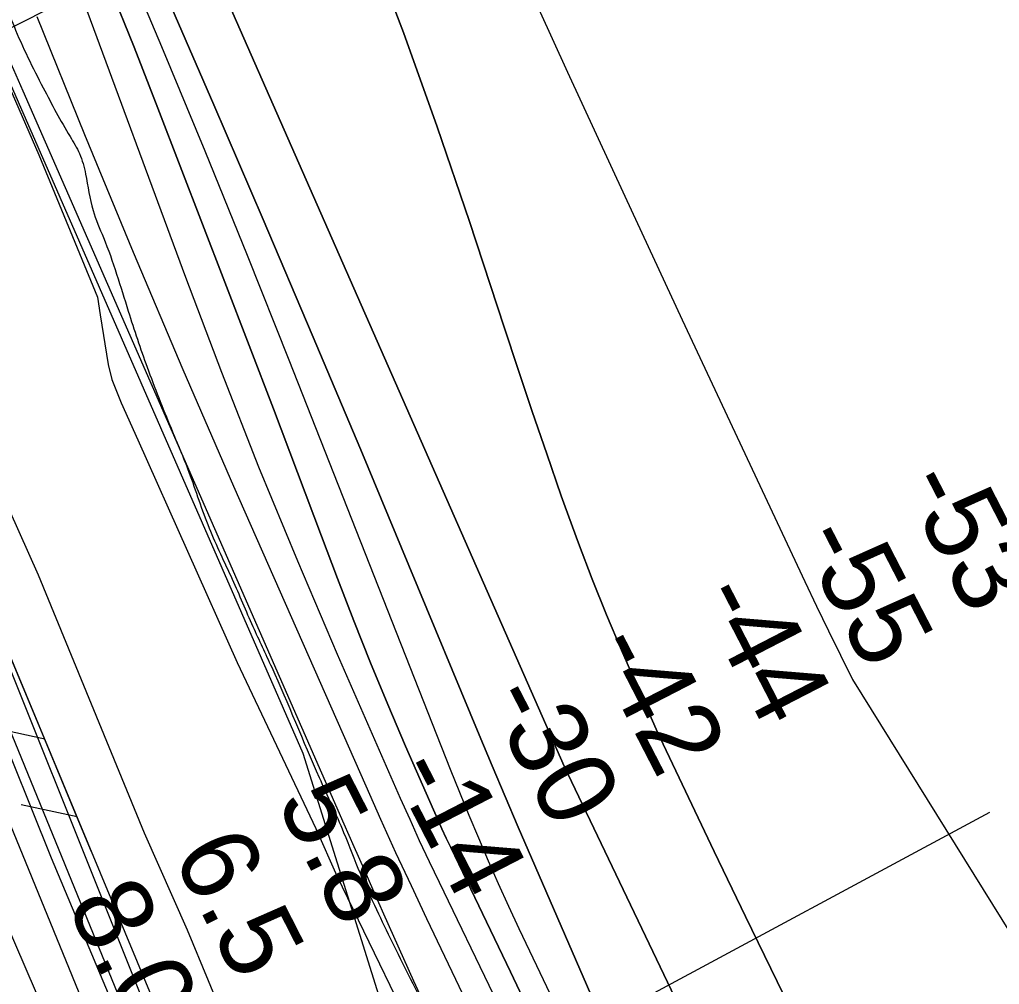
# Model space of a CAD drawing. Extents: x 3684037 to 3722149, y 433263 to 459021.
# Drawn here: x 3708544 to 3709382, y 440116 to 440941 of the extents above; entities that cross this region are included whole.
import ezdxf

# ---------------------------------------------------------------- set-up
doc = ezdxf.new("R2010")
doc.units = 0
for name, color, linetype in [('V-FLOD-BASE', 7, 'Continuous'), ('V-GRID-MAJR', 7, 'Continuous'), ('V-LEVE-TOET', 7, 'Continuous'), ('V-RIVR-EDGE', 7, 'Continuous'), ('V-RIVR-RANG', 7, 'Continuous'), ('V-RRAP-FSHR', 7, 'Continuous'), ('V-SITE-VEGE', 7, 'Continuous'), ('V-SURV-LINE', 7, 'Continuous'), ('V-TOPO-DPTH', 7, 'Continuous'), ('V-TOPO-MAJR', 7, 'Continuous'), ('V-TOPO-MINR', 7, 'Continuous'), ('V-TOPO-WATR', 7, 'Continuous'), ('V-UTIL-IDEN', 7, 'Continuous')]:
    doc.layers.add(name, color=color, linetype=linetype)

msp = doc.modelspace()

# ---------------------------------------------------------------- linework, layer by layer
at = {"layer": 'V-FLOD-BASE'}
msp.add_lwpolyline([(3708655.95, 440022.85), (3708571.1, 440224.44), (3708471.12, 440472.95), (3708336.85, 440799.67), (3708227.57, 441069.62), (3708110.16, 441351.73), (3708024.13, 441566.07), (3707971.18, 441738.14), (3707949.65, 441811.72)], dxfattribs=at)
at = {"layer": 'V-GRID-MAJR'}
msp.add_spline([(3709426.74, 438923.75), (3709355.37, 444981.09), (3709283.97, 451041.51), (3709212.57, 457101.93), (3709212.53, 457105.01)], degree=3, dxfattribs=at)
at = {"layer": 'V-LEVE-TOET'}
for points in [[(3708673.27, 440042.99), (3708471.01, 440548.15), (3708329.45, 440893.4)], [(3708256.78, 440826.37), (3708424.17, 440419.71), (3708582.1, 440053.53)]]:
    msp.add_lwpolyline(points, dxfattribs=at)
at = {"layer": 'V-RIVR-EDGE'}
msp.add_spline([(3705459.26, 448025.43), (3705478.18, 447991.02), (3705490.65, 447962.68), (3705497.89, 447946.89), (3705515.2, 447915.31), (3705550.22, 447853.76), (3705577.2, 447806.38), (3705592.09, 447777.23), (3705613.01, 447735.52), (3705627.09, 447702.74), (3705648.41, 447660.63), (3705670.94, 447613.26), (3705688.64, 447575.61), (3705703.12, 447542.82), (3705728.05, 447487.77), (3705750.16, 447433.12), (3705764.23, 447399.52), (3705787.56, 447350.54), (3705800.43, 447321.8), (3705823.77, 447277.66), (3705853.13, 447212.89), (3705867.2, 447179.7), (3705884.51, 447148.52), (3705906.22, 447095.49), (3705936, 447039.61), (3705952.47, 446996.31), (3705954.47, 446986.6), (3705964.51, 446959.07), (3705978.19, 446928.31), (3706001.93, 446883.77), (3706017.22, 446850.17), (3706031.3, 446824.25), (3706060.3, 446774.85), (3706084.87, 446736.78), (3706095.75, 446723.41), (3706096.15, 446720.17), (3706091.28, 446714.52), (3706089.66, 446713.31), (3706090.46, 446708.86), (3706096.11, 446705.61), (3706102.98, 446703.57), (3706108.63, 446696.69), (3706116.28, 446683.32), (3706129.96, 446657.01), (3706163.36, 446591.82), (3706169.39, 446575.63), (3706187.09, 446537.58), (3706212.81, 446473.62), (3706230.09, 446432.33), (3706247.4, 446398.32), (3706265.12, 446371.19), (3706278.81, 446345.27), (3706293.68, 446309.65), (3706314.59, 446262.29), (3706333.51, 446225.85), (3706356.04, 446180.1), (3706380.19, 446133.54), (3706396.28, 446102.36), (3706412.79, 446074.82), (3706429.69, 446038.79), (3706446.98, 445997.91), (3706455.38, 445962.3), (3706478.24, 445886.22), (3706492.71, 445852.22), (3706510.4, 445809.72), (3706528.1, 445771.66), (3706558.26, 445705.27), (3706582.81, 445657.09), (3706597.69, 445624.3), (3706628.26, 445558.31), (3706659.61, 445483.02), (3706677.69, 445432.84), (3706696.97, 445381.03), (3706750.05, 445262.42), (3706782.63, 445193.19), (3706806.77, 445141.78), (3706827.68, 445093.6), (3706850.97, 445029.25), (3706864.2, 444984.33), (3706871.8, 444949.54), (3706889.46, 444896.93), (3706899.9, 444865.77), (3706912.35, 444832.17), (3706928.85, 444798.16), (3706942.54, 444773.46), (3706966.27, 444725.28), (3706990.42, 444679.53), (3707016.98, 444624.47), (3707033.86, 444586.01), (3707080.51, 444481.98), (3707095.38, 444444.74), (3707112.27, 444405.07), (3707123.13, 444381.18), (3707171.39, 444273.5), (3707203.15, 444200.64), (3707218.02, 444163.8), (3707250.2, 444096.19), (3707257.43, 444074.34), (3707269.88, 444041.55), (3707288.36, 443990.56), (3707304.03, 443950.08), (3707342.97, 443837.97), (3707365.86, 443772.01), (3707378.69, 443728.71), (3707379.87, 443714.15), (3707381.06, 443702.82), (3707387.47, 443682.18), (3707398.33, 443657.08), (3707418.05, 443619.03), (3707438.98, 443578.54), (3707454.25, 443542.11), (3707473.14, 443492.73), (3707483.18, 443464.39), (3707531.06, 443368.04), (3707542.73, 443344.96), (3707550.76, 443323.91), (3707556.78, 443302.46), (3707556.76, 443297.61), (3707558.76, 443289.12), (3707568.43, 443273.32), (3707583.72, 443244.57), (3707593.78, 443221.9), (3707598.21, 443213.4), (3707609.51, 443204.88), (3707611.91, 443195.17), (3707611.87, 443180.61), (3707615.48, 443168.07), (3707621.91, 443150.26), (3707634.38, 443126.78), (3707648.07, 443102.08), (3707655.3, 443081.84), (3707660.54, 443073.33), (3707674.23, 443051.47), (3707678.64, 443034.07), (3707682.63, 443015.46), (3707689.47, 442998.45), (3707701.92, 442964.46), (3707713.96, 442928.44), (3707721.18, 442903.35), (3707726.4, 442888.78), (3707738.08, 442871.77), (3707743.71, 442857.2), (3707744.49, 442845.06), (3707747.27, 442826.05), (3707753.71, 442815.52), (3707762.98, 442801.35), (3707770.21, 442783.94), (3707772.59, 442762.1), (3707776.17, 442738.23), (3707779.76, 442720.03), (3707786.59, 442702.62), (3707805.5, 442663.35), (3707822.8, 442627.32), (3707832.03, 442599.39), (3707839.25, 442573.9), (3707845.68, 442561.35), (3707852.54, 442552.44), (3707860.19, 442541.9), (3707869.47, 442530.56), (3707886.39, 442507.87), (3707898.86, 442479.94), (3707916.14, 442434.61), (3707928.58, 442395.76), (3707943.44, 442356.5), (3707965.58, 442316.41), (3707989.73, 442269.04), (3708009.84, 442227.74), (3708024.72, 442192.53), (3708061.32, 442114.39), (3708074.2, 442088.48), (3708094.31, 442045.57), (3708116.02, 441996.58), (3708126.06, 441968.25), (3708137.69, 441927.79), (3708147.33, 441899.46), (3708157.76, 441868.3), (3708179.06, 441812.44), (3708203.96, 441746.87), (3708227.69, 441693.84), (3708249.81, 441646.07), (3708265.1, 441615.3), (3708271.52, 441595.87), (3708278.37, 441582.11), (3708308.11, 441508.44), (3708330.63, 441457.84), (3708349.91, 441405.22), (3708369.56, 441340.07), (3708384.01, 441295.55), (3708395.26, 441268.43), (3708411.76, 441234.83), (3708423.42, 441209.33), (3708441.12, 441169.65), (3708458.42, 441135.24), (3708469.27, 441110.55), (3708475.29, 441089.1), (3708486.95, 441061.57), (3708507.06, 441017.45), (3708523.54, 440978.59), (3708539.2, 440935.69), (3708564.14, 440883.06), (3708587.09, 440841.35), (3708595.14, 440826.77), (3708600.35, 440809.37), (3708606.75, 440778.22), (3708615.59, 440755.15), (3708636.86, 440692.01), (3708652.92, 440644.26), (3708673.41, 440592.04), (3708688.69, 440554.4), (3708705.96, 440506.64), (3708725.66, 440462.92), (3708743.35, 440422.44), (3708759.44, 440387.62), (3708800.05, 440293.31), (3708820.96, 440246.35), (3708835.03, 440211.54), (3708849.1, 440180.36), (3708876.06, 440124.9), (3708892.16, 440093.72), (3708912.28, 440054.85), (3708922.33, 440030.97), (3708931.96, 439999.81), (3708939.18, 439978.77), (3708948.02, 439954.08), (3708952.41, 439931.83), (3708956, 439911.6), (3708960.02, 439899.46), (3708969.65, 439870.32), (3708986.94, 439829.84), (3708999.38, 439794.22), (3709014.65, 439755.37), (3709034.75, 439705.18), (3709046.8, 439671.58), (3709063.28, 439633.13), (3709075.77, 439614.5), (3709093.1, 439592.62), (3709106, 439574.39), (3709121.71, 439548.87), (3709151.47, 439484.1), (3709171.6, 439447.25), (3709197.38, 439407.56), (3709211.05, 439376.8), (3709222.31, 439350.08), (3709240.4, 439308.79), (3709252.87, 439281.67), (3709266.15, 439254.94), (3709270.98, 439245.63), (3709296.34, 439199.88), (3709313.22, 439158.99), (3709331.31, 439114.87), (3709341.34, 439082.5), (3709360.25, 439046.46), (3709378.76, 439008.81), (3709407.72, 438944.44), (3709416.41, 438923.63)], degree=3, dxfattribs=at)
at = {"layer": 'V-RIVR-RANG'}
for p, q in [((3708319.11, 440825.27), (3708998.13, 441166.64)), ((3708704.04, 439903.78), (3709373.47, 440263.59))]:
    msp.add_line(p, q, dxfattribs=at)
at = {"layer": 'V-RRAP-FSHR'}
for p, q in [((3708565.4, 440326.16), (3708517.71, 440336.66)), ((3708565.4, 440326.16), (3708517.71, 440336.66)), ((3708593.11, 440259.58), (3708545.42, 440270.07)), ((3708593.11, 440259.58), (3708545.42, 440270.07))]:
    msp.add_line(p, q, dxfattribs=at)
for points in [[(3707275.15, 443771.41), (3708786.04, 440314.04), (3709222.09, 438921.37)], [(3709200.43, 438921.23), (3709188.2, 438975.89), (3709081.99, 439212.06), (3708987.1, 439411.84), (3708916.31, 439573.43), (3708676.39, 440059.42), (3708454.74, 440592.12), (3708052.68, 441579.78), (3707944.37, 441937.21), (3707632.81, 442977.51), (3707556.24, 443134.01), (3707319.72, 443635.88)], [(3708565.56, 440325.77), (3708537.86, 440392.36)], [(3708593.27, 440259.18), (3708565.56, 440325.77)], [(3708605.53, 440229.73), (3708593.27, 440259.19)]]:
    msp.add_lwpolyline(points, dxfattribs=at)
at = {"layer": 'V-SITE-VEGE'}
for points in [[(3708511.67, 440937.11), (3708560.39, 440825.79), (3708610.62, 440704), (3708612.88, 440689.05), (3708619.66, 440646.45), (3708622.66, 440633.75), (3708630.91, 440613.58), (3708645.15, 440582.2), (3708729.85, 440391.68), (3708797.29, 440249.74), (3708815.28, 440209.39), (3708896.96, 440040.55)], [(3708724.24, 440073.98), (3708705.5, 440119.56), (3708687.51, 440162.9), (3708650.78, 440245.82), (3708560.07, 440466.23), (3708486.62, 440630.6)]]:
    msp.add_lwpolyline(points, dxfattribs=at)
at = {"layer": 'V-SURV-LINE'}
for points in [[(3708038.75, 441548.75), (3708670.04, 440004.86)], [(3708642.27, 439993.5), (3708010.98, 441537.39)]]:
    msp.add_lwpolyline(points, dxfattribs=at)
at = {"layer": 'V-TOPO-DPTH'}
for points in [[(3709423.34, 439272.62), (3709379.76, 439358.97), (3709304.36, 439511.24), (3709299.16, 439521.82), (3709294.01, 439532.41), (3709288.92, 439543.04), (3709283.87, 439553.69), (3709216.62, 439696.73), (3709178.35, 439779.08), (3709140.57, 439861.66), (3709103.53, 439944.57), (3709066.99, 440027.7), (3708981.45, 440224.68), (3708970.15, 440250.9), (3708958.93, 440277.15), (3708947.85, 440303.46), (3708936.85, 440329.81), (3708876.82, 440474.68), (3708835.64, 440573.39), (3708794.14, 440671.96), (3708752.17, 440770.34), (3708709.87, 440868.57), (3708595.78, 441131.81)], [(3708595.78, 441131.81), (3708709.87, 440868.57), (3708752.17, 440770.34), (3708794.14, 440671.96), (3708835.64, 440573.39), (3708876.82, 440474.68), (3708936.85, 440329.81), (3708947.85, 440303.46), (3708958.93, 440277.15), (3708970.15, 440250.9), (3708981.45, 440224.68), (3709066.99, 440027.7), (3709103.53, 439944.57), (3709140.57, 439861.66), (3709178.35, 439779.08), (3709216.62, 439696.73), (3709283.87, 439553.69), (3709288.92, 439543.04), (3709294.01, 439532.41), (3709299.16, 439521.82), (3709304.36, 439511.24), (3709379.76, 439358.97), (3709423.34, 439272.62)], [(3709705.85, 438927), (3709684.1, 438964.56), (3709628.43, 439062.95), (3709574.27, 439162.19), (3709521.11, 439261.98), (3709383.46, 439525.17), (3709372.55, 439546.29), (3709361.8, 439567.49), (3709351.28, 439588.8), (3709340.91, 439610.19), (3709009.52, 440303.11), (3708669.69, 441075.33)], [(3708669.69, 441075.33), (3709009.52, 440303.11), (3709340.91, 439610.19), (3709351.28, 439588.8), (3709361.8, 439567.49), (3709372.55, 439546.29), (3709383.46, 439525.17), (3709521.11, 439261.98), (3709574.27, 439162.19), (3709628.43, 439062.95), (3709684.1, 438964.56), (3709705.85, 438927)], [(3709219.03, 440063.53), (3709191.63, 440118.89), (3709164.63, 440174.45), (3709137.88, 440230.13), (3709091.42, 440327.78), (3709088.14, 440334.76), (3709084.92, 440341.75), (3709081.76, 440348.78), (3709078.66, 440355.84), (3709058.57, 440402.14), (3709045.78, 440432.49), (3709033.42, 440463.01), (3709021.72, 440493.78), (3709010.44, 440524.72), (3709007.06, 440534.31), (3708994.55, 440570.22), (3708982.2, 440606.18), (3708970.09, 440642.23), (3708958.14, 440678.33), (3708928.55, 440768.76), (3708901, 440849.78), (3708872.23, 440930.34), (3708841.62, 441010.22)], [(3708841.62, 441010.22), (3708872.23, 440930.34), (3708901, 440849.78), (3708928.55, 440768.76), (3708958.14, 440678.33), (3708970.09, 440642.23), (3708982.2, 440606.18), (3708994.55, 440570.22), (3709007.06, 440534.31), (3709010.44, 440524.72), (3709021.72, 440493.78), (3709033.42, 440463.01), (3709045.78, 440432.49), (3709058.57, 440402.14), (3709078.66, 440355.84), (3709081.76, 440348.78), (3709084.92, 440341.75), (3709088.14, 440334.76), (3709091.42, 440327.78), (3709137.88, 440230.13), (3709164.63, 440174.45), (3709191.63, 440118.89), (3709219.03, 440063.53)], [(3708621.14, 440969.53), (3708641.8, 440917.71), (3708662.12, 440865.76), (3708719.48, 440716.99), (3708740.3, 440662.76), (3708761.02, 440608.5), (3708781.6, 440554.19), (3708802.07, 440499.83), (3708815.73, 440463.44), (3708829.6, 440427.37), (3708843.85, 440391.46), (3708858.67, 440355.78), (3708873.88, 440320.26), (3708897.82, 440265.57), (3708901.38, 440257.53), (3708905.01, 440249.51), (3708908.71, 440241.54), (3708912.47, 440233.58), (3708963.48, 440127.1), (3708992.81, 440065.93)], [(3708992.81, 440065.93), (3708963.48, 440127.1), (3708912.47, 440233.58), (3708908.71, 440241.54), (3708905.01, 440249.51), (3708901.38, 440257.53), (3708897.82, 440265.57), (3708873.88, 440320.26), (3708858.67, 440355.78), (3708843.85, 440391.46), (3708829.6, 440427.37), (3708815.73, 440463.44), (3708802.07, 440499.83), (3708781.6, 440554.19), (3708761.02, 440608.5), (3708740.3, 440662.76), (3708719.48, 440716.99), (3708662.12, 440865.76), (3708641.8, 440917.71), (3708621.14, 440969.53)], [(3708558.78, 440944.08), (3708599.49, 440843.14), (3708640.95, 440742.51), (3708683.53, 440642.35), (3708726.86, 440542.5), (3708839.84, 440286.11), (3708852.55, 440257.62), (3708865.43, 440229.21), (3708878.57, 440200.91), (3708891.89, 440172.7), (3709101.43, 439733.82), (3709120.67, 439693.6), (3709139.96, 439653.41), (3709159.32, 439613.26), (3709178.73, 439573.12), (3709198.14, 439532.99), (3709217.52, 439492.84), (3709236.83, 439452.67)]]:
    msp.add_lwpolyline(points, dxfattribs=at)
at = {"layer": 'V-TOPO-MAJR'}
msp.add_lwpolyline([(3708570.13, 442239.12), (3708725.8, 441591.06), (3708730.16, 441572.42), (3708735.85, 441554.01), (3708804.18, 441369.03), (3708813.07, 441345.67), (3708822.26, 441322.44), (3708831.91, 441299.39), (3708841.86, 441276.47), (3708916.48, 441109.03), (3708964.27, 441002.62), (3709012.46, 440896.39), (3709061.25, 440790.44), (3709110.45, 440684.67), (3709215.31, 440460.89), (3709225.28, 440439.86), (3709235.38, 440418.89), (3709245.67, 440398.02), (3709256.09, 440377.21), (3710154.67, 438932.22)], dxfattribs=at)
at = {"layer": 'V-TOPO-MINR'}
for points in [[(3708595.78, 441131.81), (3708709.87, 440868.57), (3708752.17, 440770.34), (3708794.14, 440671.96), (3708835.64, 440573.39), (3708876.82, 440474.68), (3708936.85, 440329.81), (3708947.85, 440303.46), (3708958.93, 440277.15), (3708970.15, 440250.9), (3708981.45, 440224.68), (3709066.99, 440027.7), (3709103.53, 439944.57), (3709140.57, 439861.66), (3709178.35, 439779.08), (3709216.62, 439696.73), (3709283.87, 439553.69), (3709288.92, 439543.04), (3709294.01, 439532.41), (3709299.16, 439521.82), (3709304.36, 439511.24), (3709379.76, 439358.97), (3709423.34, 439272.62)], [(3708669.69, 441075.33), (3709009.52, 440303.11), (3709340.91, 439610.19), (3709351.28, 439588.8), (3709361.8, 439567.49), (3709372.55, 439546.29), (3709383.46, 439525.17), (3709521.11, 439261.98), (3709574.27, 439162.19), (3709628.43, 439062.95), (3709684.1, 438964.56), (3709705.85, 438927)], [(3708627.84, 441007.03), (3708665.25, 440918.27), (3708702.16, 440829.31), (3708738.35, 440740.06), (3708774.04, 440650.6), (3708912.04, 440300.57), (3708919.92, 440280.88), (3708927.94, 440261.25), (3708936.17, 440241.7), (3708944.54, 440222.21), (3708953.11, 440202.8), (3708961.81, 440183.46), (3708970.71, 440164.21), (3708979.75, 440145.02), (3709257.85, 439562.33), (3709267.18, 439542.84), (3709276.53, 439523.37), (3709285.92, 439503.92), (3709295.34, 439484.48), (3709567.07, 438925.39)], [(3708841.62, 441010.22), (3708872.23, 440930.34), (3708901, 440849.78), (3708928.55, 440768.76), (3708958.14, 440678.33), (3708970.09, 440642.23), (3708982.2, 440606.18), (3708994.55, 440570.22), (3709007.06, 440534.31), (3709010.44, 440524.72), (3709021.72, 440493.78), (3709033.42, 440463.01), (3709045.78, 440432.49), (3709058.57, 440402.14), (3709078.66, 440355.84), (3709081.76, 440348.78), (3709084.92, 440341.75), (3709088.14, 440334.76), (3709091.42, 440327.78), (3709137.88, 440230.13), (3709164.63, 440174.45), (3709191.63, 440118.89), (3709219.03, 440063.53)], [(3708621.14, 440969.53), (3708641.8, 440917.71), (3708662.12, 440865.76), (3708719.48, 440716.99), (3708740.3, 440662.76), (3708761.02, 440608.5), (3708781.6, 440554.19), (3708802.07, 440499.83), (3708815.73, 440463.44), (3708829.6, 440427.37), (3708843.85, 440391.46), (3708858.67, 440355.78), (3708873.88, 440320.26), (3708897.82, 440265.57), (3708901.38, 440257.53), (3708905.01, 440249.51), (3708908.71, 440241.54), (3708912.47, 440233.58), (3708963.48, 440127.1), (3708992.81, 440065.93)], [(3708510.88, 440962.57), (3708528.73, 440921.58), (3708546.63, 440880.61), (3708821.25, 440253.64), (3708829.68, 440234.43), (3708838.12, 440215.23), (3708846.59, 440196.03), (3708855.07, 440176.84), (3708863.59, 440157.67), (3708872.15, 440138.52), (3708880.77, 440119.39), (3708889.43, 440100.28), (3709152.03, 439522.85), (3709163.95, 439497.07), (3709176.07, 439471.38), (3709188.49, 439445.84), (3709201.12, 439420.39), (3709451.2, 438924.04)], [(3708596.65, 440962.44), (3708685.65, 440721.19), (3708716.46, 440639.91), (3708748.23, 440559), (3708781.42, 440478.67), (3708815.57, 440398.73), (3708869.42, 440275.69), (3708877.46, 440257.6), (3708885.63, 440239.57), (3708894, 440221.63), (3708902.51, 440203.76), (3709088.42, 439818.59), (3709113.71, 439766.25), (3709139.02, 439713.92), (3709164.36, 439661.61), (3709189.72, 439609.31), (3709233.37, 439519.37), (3709236.92, 439512.04), (3709240.46, 439504.71), (3709243.98, 439497.37), (3709247.49, 439490.03), (3709309.01, 439361.04)]]:
    msp.add_lwpolyline(points, dxfattribs=at)
at = {"layer": 'V-TOPO-WATR'}
msp.add_lwpolyline([(3708558.78, 440944.08), (3708599.49, 440843.14), (3708640.95, 440742.51), (3708683.53, 440642.35), (3708726.86, 440542.5), (3708839.84, 440286.11), (3708852.55, 440257.62), (3708865.43, 440229.21), (3708878.57, 440200.91), (3708891.89, 440172.7), (3709101.43, 439733.82), (3709120.67, 439693.6), (3709139.96, 439653.41), (3709159.32, 439613.26), (3709178.73, 439573.12), (3709198.14, 439532.99), (3709217.52, 439492.84), (3709236.83, 439452.67)], dxfattribs=at)
at = {"layer": 'V-UTIL-IDEN'}
for points in [[(3709200.43, 438921.23), (3709188.2, 438975.89), (3709081.99, 439212.06), (3708987.1, 439411.84), (3708916.31, 439573.43), (3708676.39, 440059.42), (3708454.74, 440592.12), (3708052.68, 441579.78), (3707944.37, 441937.21), (3707632.81, 442977.51), (3707556.24, 443134.01), (3707319.72, 443635.88)], [(3708565.56, 440325.77), (3708537.86, 440392.36)], [(3708593.27, 440259.18), (3708565.56, 440325.77)], [(3708605.53, 440229.73), (3708593.27, 440259.19)]]:
    msp.add_lwpolyline(points, dxfattribs=at)

# ---------------------------------------------------------------- texts
at = {"layer": 'V-RIVR-RANG'}
for s, rotation, p in [('-53', 297.28519, (3709297.36, 440544.55)), ('-55', 297.28519, (3709209.1, 440497.52)), ('-44', 297.28519, (3709121.93, 440448.38)), ('-42', 297.28519, (3709031.61, 440405.34)), ('-30', 297.28519, (3708941.78, 440361.36)), ('-14', 297.28519, (3708861.26, 440299.33)), ('5.8', 296.99833, (3708762.9, 440272.8)), ('6.5', 296.99833, (3708673.91, 440227.18)), ('8.0', 296.99833, (3708583.61, 440184.15))]:
    msp.add_text(s, height=67, rotation=rotation, dxfattribs=at).set_placement(p)

doc.saveas('drawing.dxf')
